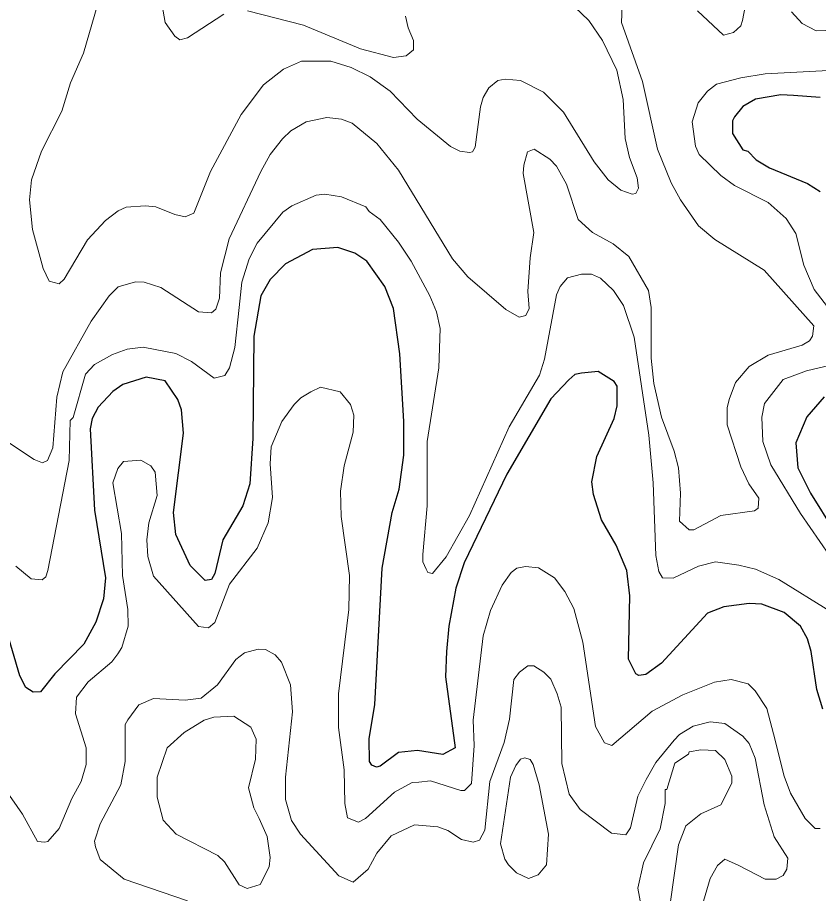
# Model space of a CAD drawing. Extents: x 423 to 448.8, y 7456.3 to 7484.
# Drawn here: x 424.928 to 426.101, y 7468.542 to 7469.826 of the extents above; entities that cross this region are included whole.
import ezdxf

# ---------------------------------------------------------------- set-up
doc = ezdxf.new("R2010")
doc.units = 0
doc.header["$LTSCALE"] = 0.032
doc.layers.add('1', color=7, linetype='Continuous', lineweight=25)
doc.layers.add('2', color=7, linetype='Continuous', lineweight=13)

msp = doc.modelspace()

# ---------------------------------------------------------------- linework, layer by layer
at = {"layer": '1'}
for points in [[(426.1032, 7469.7087), (426.0645, 7469.7117), (426.0459, 7469.7124), (426.0088, 7469.7062), (425.9902, 7469.6954), (425.9779, 7469.68), (425.9747, 7469.6745), (425.9748, 7469.656), (425.9902, 7469.632), (425.9972, 7469.6297), (426.0096, 7469.6173), (426.0289, 7469.6057), (426.0846, 7469.5825), (426.1032, 7469.5709)], [(425.4937, 7469.1842), (425.4937, 7469.2337), (425.4875, 7469.3327), (425.4782, 7469.3992), (425.4658, 7469.4317), (425.4395, 7469.4688), (425.4217, 7469.4804), (425.397, 7469.4889), (425.3598, 7469.4858), (425.3204, 7469.4649), (425.298, 7469.4417), (425.284, 7469.4177), (425.274, 7469.359), (425.2724, 7469.2089), (425.2678, 7469.1424), (425.2577, 7469.1099), (425.2284, 7469.0604), (425.2168, 7469.0109), (425.2121, 7469.0024), (425.2028, 7469.0009), (425.1804, 7469.0225), (425.1595, 7469.0681), (425.1564, 7469.1006), (425.1711, 7469.2167), (425.168, 7469.2507), (425.1626, 7469.2662), (425.1441, 7469.2932), (425.1162, 7469.2986), (425.0822, 7469.2878), (425.0675, 7469.2777), (425.0458, 7469.2545), (425.0373, 7469.2383), (425.0342, 7469.2229), (425.0404, 7469.1037), (425.0567, 7469.0047), (425.0536, 7468.9738), (425.0427, 7468.9398), (425.025, 7468.9073), (424.9824, 7468.8639), (424.9615, 7468.8376), (424.9507, 7468.8369), (424.9399, 7468.8438), (424.9314, 7468.8609), (424.912, 7468.9258)], [(426.107, 7468.8121), (426.0985, 7468.8408), (426.09, 7468.8965), (426.0846, 7468.915), (426.0745, 7468.9336), (426.0505, 7468.9537), (426.0181, 7468.9661), (425.9995, 7468.9668), (425.9624, 7468.9622), (425.9384, 7468.9529), (425.8711, 7468.8794), (425.8479, 7468.8632), (425.8379, 7468.8616), (425.8332, 7468.864), (425.8224, 7468.8856), (425.8247, 7468.9784), (425.8201, 7469.0156), (425.8046, 7469.0527), (425.7829, 7469.0898), (425.7713, 7469.1269), (425.769, 7469.1455), (425.776, 7469.1826), (425.8015, 7469.2383), (425.8062, 7469.2569), (425.8061, 7469.2855), (425.8015, 7469.2924), (425.7783, 7469.3071), (425.7536, 7469.3048), (425.7442, 7469.3025), (425.735, 7469.2948), (425.7087, 7469.2669), (425.6445, 7469.1563), (425.5818, 7469.0264), (425.5695, 7468.9893), (425.5594, 7468.9336), (425.5563, 7468.8965), (425.5548, 7468.8593), (425.5687, 7468.7557), (425.5509, 7468.7456), (425.5138, 7468.7518), (425.4859, 7468.7487), (425.4589, 7468.7286), (425.4535, 7468.7271), (425.4465, 7468.7301), (425.4434, 7468.7355), (425.4426, 7468.7688), (425.4511, 7468.8191), (425.462, 7469.0187), (425.4767, 7469.1006), (425.4867, 7469.1347), (425.4937, 7469.1842)], [(426.1094, 7469.27), (426.0838, 7469.2406), (426.0676, 7469.2027), (426.0707, 7469.1656), (426.0892, 7469.1285), (426.124, 7469.0728)]]:
    msp.add_lwpolyline(points, dxfattribs=at)
at = {"layer": '2'}
for points in [[(425.9237, 7469.8354), (425.9616, 7469.7998), (425.9763, 7469.8037), (425.9871, 7469.8137), (425.9895, 7469.8215), (426.0072, 7469.9143)], [(425.0621, 7469.9035), (425.0242, 7469.7736), (425.0056, 7469.7302), (424.9925, 7469.6885), (424.9631, 7469.6297), (424.9484, 7469.5879), (424.9453, 7469.5585), (424.9499, 7469.5152), (424.9654, 7469.458), (424.9739, 7469.4394), (424.9886, 7469.4355), (424.9963, 7469.4425), (425.0304, 7469.4998), (425.0567, 7469.5283), (425.0752, 7469.5423), (425.0868, 7469.5477), (425.1147, 7469.55), (425.1302, 7469.5484), (425.158, 7469.5369), (425.1735, 7469.5338), (425.1858, 7469.5392), (425.2106, 7469.6003), (425.2554, 7469.6838), (425.2879, 7469.7272), (425.3173, 7469.7503), (425.3436, 7469.7619), (425.3869, 7469.7619), (425.4163, 7469.7526), (425.4442, 7469.7387), (425.4736, 7469.7179), (425.513, 7469.6769), (425.5618, 7469.6366), (425.5757, 7469.6297), (425.5896, 7469.6281), (425.5942, 7469.6289), (425.5981, 7469.6359), (425.6058, 7469.6947), (425.6097, 7469.7086), (425.6182, 7469.7225), (425.6314, 7469.7333), (425.6422, 7469.7356), (425.6646, 7469.7333), (425.6979, 7469.7163), (425.7272, 7469.6869), (425.7721, 7469.6142), (425.793, 7469.5879), (425.8115, 7469.5725), (425.8278, 7469.567), (425.8332, 7469.5678), (425.8371, 7469.5756), (425.8355, 7469.591), (425.8239, 7469.6204), (425.8177, 7469.6483), (425.8146, 7469.7055), (425.8054, 7469.7488), (425.7845, 7469.7921), (425.7644, 7469.8215), (425.7435, 7469.8416)], [(426.0614, 7469.8339), (426.0769, 7469.8169), (426.0977, 7469.806), (426.1372, 7469.8076), (426.1991, 7469.8207), (426.261, 7469.8223), (426.4218, 7469.7874), (426.4427, 7469.7867), (426.4582, 7469.7944), (426.4636, 7469.806), (426.4651, 7469.8485)], [(425.2299, 7469.8308), (425.1766, 7469.796), (425.1657, 7469.7929), (425.158, 7469.7983), (425.144, 7469.8184), (425.1394, 7469.8432)], [(425.496, 7469.8277), (425.4998, 7469.8106), (425.5076, 7469.7921), (425.5076, 7469.7782), (425.4968, 7469.7697), (425.4782, 7469.7673), (425.4303, 7469.7797), (425.3467, 7469.8145), (425.2647, 7469.8354)], [(426.0274, 7469.3311), (426.0769, 7469.3458), (426.0877, 7469.352), (426.0923, 7469.3589), (426.0939, 7469.3737), (426.0211, 7469.4556), (425.9492, 7469.5005), (425.9252, 7469.5206), (425.8989, 7469.5585), (425.8851, 7469.5833), (425.8649, 7469.6328), (425.8433, 7469.7318), (425.8123, 7469.8184), (425.8131, 7469.8432)], [(426.0227, 7469.7434), (426.1434, 7469.7496)], [(426.1565, 7469.3466), (426.0946, 7469.427), (426.0792, 7469.4626), (426.0676, 7469.509), (426.0536, 7469.5314), (426.0274, 7469.5547), (425.9779, 7469.5794), (425.9578, 7469.5941), (425.926, 7469.625), (425.9206, 7469.6374), (425.916, 7469.673), (425.9245, 7469.7008), (425.9384, 7469.7178), (425.9515, 7469.7279), (425.9872, 7469.7372), (426.0227, 7469.7434)], [(424.8981, 7469.2136), (424.9522, 7469.178), (424.9646, 7469.1733), (424.9716, 7469.1764), (424.9793, 7469.195), (424.9855, 7469.2693), (424.994, 7469.3064), (425.0358, 7469.3806), (425.0621, 7469.4178), (425.0752, 7469.4309), (425.1008, 7469.4386), (425.1131, 7469.4379), (425.1379, 7469.4301), (425.1928, 7469.3945), (425.2121, 7469.393), (425.2183, 7469.3984), (425.2237, 7469.4147), (425.2253, 7469.4518), (425.2376, 7469.5013), (425.284, 7469.6003), (425.298, 7469.6251), (425.3158, 7469.6482), (425.3281, 7469.6598), (425.3506, 7469.673), (425.3808, 7469.6792), (425.4024, 7469.6768), (425.4179, 7469.6707), (425.4542, 7469.6413), (425.4859, 7469.6019), (425.5648, 7469.4719), (425.5872, 7469.4456), (425.6429, 7469.3977), (425.6623, 7469.3868), (425.6723, 7469.3891), (425.677, 7469.3992), (425.6754, 7469.424), (425.6785, 7469.4735), (425.684, 7469.5106), (425.6685, 7469.5972), (425.6692, 7469.6096), (425.6747, 7469.6289), (425.6847, 7469.6327), (425.7072, 7469.6181), (425.7172, 7469.608), (425.7319, 7469.5817), (425.7489, 7469.5299), (425.7698, 7469.5105), (425.8, 7469.4943), (425.8231, 7469.4757), (425.8518, 7469.4255), (425.8557, 7469.4008), (425.8557, 7469.3265), (425.8595, 7469.2894), (425.8711, 7469.2399), (425.8897, 7469.1904), (425.8958, 7469.1656), (425.8989, 7469.1285), (425.8974, 7469.0875), (425.9113, 7469.0751), (425.9183, 7469.0751), (425.9578, 7469.096), (426.0073, 7469.103), (426.0127, 7469.1068), (426.0134, 7469.1215), (425.9987, 7469.1424), (425.9871, 7469.1672), (425.967, 7469.229), (425.967, 7469.2538), (425.9701, 7469.2662), (425.9794, 7469.2909), (425.9995, 7469.3141), (426.0274, 7469.3311)], [(424.9252, 7469.0218), (424.9476, 7469.0031), (424.9638, 7469.0016), (424.9693, 7469.0062), (424.9724, 7469.0155), (425.0033, 7469.1764), (425.0048, 7469.2352), (425.0095, 7469.2398), (425.0273, 7469.3033), (425.0404, 7469.3172), (425.0667, 7469.3319), (425.0884, 7469.3396), (425.1116, 7469.3427), (425.1596, 7469.3334), (425.1828, 7469.3218), (425.216, 7469.2971), (425.2315, 7469.3009), (425.2384, 7469.3125), (425.2462, 7469.342), (425.2524, 7469.4008), (425.2562, 7469.4379), (425.267, 7469.4719), (425.2786, 7469.4951), (425.3165, 7469.5407), (425.3297, 7469.55), (425.3653, 7469.5655), (425.3777, 7469.567), (425.4024, 7469.5632), (425.438, 7469.5485), (425.4426, 7469.5415), (425.4589, 7469.5299), (425.4859, 7469.4967), (425.5045, 7469.4688), (425.5316, 7469.4178), (425.5416, 7469.3946), (425.547, 7469.3698), (425.5447, 7469.3126), (425.5277, 7469.2043), (425.5277, 7469.1099), (425.5215, 7469.0388), (425.5215, 7469.0279), (425.5261, 7469.0171), (425.5285, 7469.0125), (425.5354, 7469.0109), (425.5556, 7469.0356), (425.5896, 7469.096), (425.6476, 7469.2259), (425.6924, 7469.3017), (425.6994, 7469.325), (425.7172, 7469.4193), (425.7226, 7469.4317), (425.7334, 7469.4441), (425.7536, 7469.4494), (425.7682, 7469.4494), (425.7814, 7469.444), (425.8007, 7469.4255), (425.8154, 7469.4038), (425.8309, 7469.3574), (425.8526, 7469.2136), (425.8588, 7469.144), (425.8626, 7469.0372), (425.8672, 7469.014), (425.8726, 7469.0047), (425.8882, 7469.0039), (425.9253, 7469.0217), (425.95, 7469.0279), (425.9841, 7469.0233), (426.0088, 7469.0171), (426.0428, 7469.0024), (426.1186, 7468.9552)], [(426.1171, 7469.0372), (426.0745, 7469.0991), (426.0312, 7469.1703), (426.0196, 7469.2043), (426.0181, 7469.2399), (426.0219, 7469.26), (426.049, 7469.2955), (426.0831, 7469.3079), (426.1349, 7469.3203)], [(425.0211, 7468.7062), (425.0281, 7468.7309), (425.0281, 7468.7557), (425.0126, 7468.8052), (425.0141, 7468.8299), (425.0311, 7468.8523), (425.0659, 7468.8817), (425.0745, 7468.8933), (425.0806, 7468.9026), (425.0899, 7468.9336), (425.0891, 7468.9583), (425.0814, 7469.0078), (425.0799, 7469.0697), (425.0675, 7469.144), (425.0745, 7469.1648), (425.083, 7469.1749), (425.1085, 7469.1772), (425.1232, 7469.1687), (425.1294, 7469.1594), (425.1324, 7469.1254), (425.1201, 7469.0852), (425.117, 7469.0604), (425.1185, 7469.0357), (425.127, 7469.007), (425.1928, 7468.9335), (425.2075, 7468.9312), (425.2168, 7468.939), (425.2384, 7468.9955), (425.2786, 7469.0481), (425.2949, 7469.0852), (425.3011, 7469.1223), (425.298, 7469.1718), (425.2995, 7469.1966), (425.315, 7469.2337), (425.3328, 7469.2584), (425.3428, 7469.2685), (425.3576, 7469.277), (425.3714, 7469.2839), (425.4001, 7469.277), (425.4155, 7469.2584), (425.4202, 7469.243), (425.4194, 7469.2182), (425.4063, 7469.1687), (425.4009, 7469.1316), (425.4016, 7469.0945), (425.414, 7469.0078), (425.4132, 7468.9583), (425.3978, 7468.8346), (425.3978, 7468.7851), (425.4063, 7468.7232), (425.4071, 7468.6737), (425.4109, 7468.6528), (425.4272, 7468.6466), (425.4372, 7468.652), (425.4798, 7468.6907), (425.506, 7468.7046), (425.5153, 7468.7054), (425.5324, 7468.7069), (425.5772, 7468.693), (425.5826, 7468.693), (425.5926, 7468.703), (425.5965, 7468.7588), (425.595, 7468.7959), (425.6097, 7468.9197), (425.6205, 7468.9568), (425.6375, 7468.9939), (425.6507, 7469.0125), (425.6592, 7469.0186), (425.6716, 7469.021), (425.6909, 7469.0194), (425.7141, 7469.0047), (425.7296, 7468.9846), (425.7427, 7468.9599), (425.7559, 7468.9104), (425.7744, 7468.7866), (425.7876, 7468.7626), (425.7984, 7468.7587), (425.8572, 7468.809), (425.9021, 7468.833), (425.9485, 7468.8516), (425.9732, 7468.8554), (425.998, 7468.8493), (426.008, 7468.8392), (426.025, 7468.8129), (426.0351, 7468.7758), (426.0505, 7468.7139), (426.0598, 7468.6892), (426.0815, 7468.652), (426.0962, 7468.6373), (426.1031, 7468.6373)], [(426.0358, 7468.6249), (426.0212, 7468.6722), (426.008, 7468.7402), (425.9995, 7468.7619), (425.9902, 7468.7727), (425.9639, 7468.7913), (425.9423, 7468.7936), (425.9175, 7468.7874), (425.8974, 7468.775), (425.8897, 7468.7665), (425.8626, 7468.734), (425.8487, 7468.7093), (425.8363, 7468.6845), (425.8255, 7468.6381), (425.8185, 7468.628), (425.7976, 7468.6303), (425.752, 7468.6652), (425.7357, 7468.6876), (425.7249, 7468.7325), (425.7242, 7468.8152), (425.718, 7468.8346), (425.7087, 7468.8562), (425.6986, 7468.8663), (425.684, 7468.8755), (425.6754, 7468.8755), (425.663, 7468.8663), (425.6546, 7468.8554), (425.6484, 7468.7975), (425.6406, 7468.7634), (425.6197, 7468.7062), (425.612, 7468.635), (425.6043, 7468.6203), (425.595, 7468.6172), (425.578, 7468.6211), (425.5579, 7468.6342), (425.5432, 7468.6396), (425.5092, 7468.6428), (425.4751, 7468.6265), (425.4542, 7468.601), (425.4411, 7468.5778), (425.4194, 7468.5584), (425.3985, 7468.5677), (425.3421, 7468.6288), (425.3289, 7468.6489), (425.3204, 7468.6799), (425.3204, 7468.7124), (425.3305, 7468.8083), (425.3274, 7468.8477), (425.3142, 7468.881), (425.3049, 7468.8918), (425.291, 7468.8995), (425.2802, 7468.9003), (425.2601, 7468.8949), (425.2477, 7468.8848), (425.2206, 7468.8477), (425.1967, 7468.8284), (425.1735, 7468.8253), (425.1271, 7468.8276), (425.1054, 7468.8183), (425.0891, 7468.7967), (425.0853, 7468.7897), (425.0853, 7468.7356), (425.0791, 7468.7015), (425.0489, 7468.6443), (425.0404, 7468.6188), (425.0419, 7468.6103), (425.0489, 7468.5917), (425.0838, 7468.5631), (425.1766, 7468.5314)], [(424.9081, 7468.6969), (424.9352, 7468.6582), (424.9569, 7468.618), (424.9677, 7468.6172), (424.9723, 7468.618), (424.9886, 7468.6373), (425.0071, 7468.6814), (425.0211, 7468.7062)], [(425.9276, 7468.5144), (425.9423, 7468.5639), (425.9531, 7468.5832), (425.9639, 7468.5925), (425.9841, 7468.5832), (426.0227, 7468.5631), (426.039, 7468.5631), (426.049, 7468.5685), (426.0544, 7468.5778), (426.056, 7468.594), (426.0358, 7468.6249)]]:
    msp.add_lwpolyline(points, dxfattribs=at)
for points in [[(425.2817, 7468.652), (425.274, 7468.6675), (425.2663, 7468.6969), (425.2763, 7468.7387), (425.2771, 7468.7681), (425.2694, 7468.7858), (425.2446, 7468.8021), (425.2152, 7468.8005), (425.2013, 7468.7959), (425.1719, 7468.7781), (425.1471, 7468.7557), (425.1324, 7468.7124), (425.1324, 7468.683), (425.1409, 7468.6497), (425.1603, 7468.6288), (425.2214, 7468.5979), (425.2307, 7468.5886), (425.2523, 7468.5546), (425.2639, 7468.5492), (425.2833, 7468.5553), (425.2964, 7468.5809), (425.298, 7468.5948), (425.2933, 7468.6257)], [(425.8765, 7468.6876), (425.8765, 7468.6946), (425.8789, 7468.6946), (425.8904, 7468.7332), (425.9106, 7468.7464), (425.9113, 7468.7495), (425.9284, 7468.7526), (425.95, 7468.7518), (425.9639, 7468.7386), (425.974, 7468.7139), (425.974, 7468.7038), (425.9578, 7468.6721), (425.9284, 7468.659), (425.9067, 7468.6412), (425.8959, 7468.6134), (425.8835, 7468.5267), (425.8742, 7468.5105), (425.858, 7468.5066), (425.841, 7468.5236), (425.8363, 7468.5499), (425.8448, 7468.5871), (425.8688, 7468.6366), (425.8765, 7468.6737)], [(425.7025, 7468.5839), (425.7056, 7468.6288), (425.6917, 7468.7015), (425.6832, 7468.7309), (425.6785, 7468.7386), (425.6708, 7468.741), (425.6646, 7468.7387), (425.6577, 7468.7294), (425.6499, 7468.7123), (425.6352, 7468.6149), (425.6414, 7468.5925), (425.6468, 7468.584), (425.6584, 7468.5724), (425.6762, 7468.5639), (425.6901, 7468.5692)]]:
    msp.add_lwpolyline(points, close=True, dxfattribs=at)

doc.saveas('drawing.dxf')
